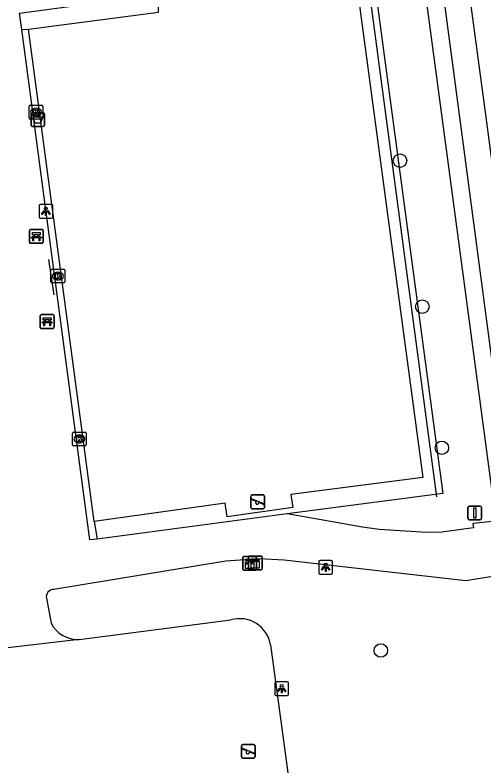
# Model space of a CAD drawing. Extents: x 163150 to 163546, y 380933 to 381635.
# Drawn here: x 163387.5 to 163421.5, y 381203.3 to 381257.8 of the extents above; entities that cross this region are included whole.
import ezdxf

# ---------------------------------------------------------------- set-up
doc = ezdxf.new("R2010")
doc.units = 0
for name, color, linetype in [('IMGEO_Afvalbak', 7, 'Continuous'), ('IMGEO_Bank', 7, 'Continuous'), ('IMGEO_Boom', 7, 'Continuous'), ('IMGEO_Hek', 7, 'Continuous'), ('IMGEO_Kast', 7, 'Continuous'), ('IMGEO_Kolk', 7, 'Continuous'), ('IMGEO_Lichtpunt', 7, 'Continuous'), ('IMGEO_Rijbaan_lokaal_open', 7, 'Continuous'), ('IMGEO_Speelvoorziening', 7, 'Continuous'), ('IMGEO_Verkeersbordpaal', 7, 'Continuous'), ('IMGEO_Voetpad_gesloten', 7, 'Continuous'), ('IMGEO_Voetpad_open', 7, 'Continuous')]:
    doc.layers.add(name, color=color, linetype=linetype)

msp = doc.modelspace()

# ---------------------------------------------------------------- linework, layer by layer
at = {"layer": 'IMGEO_Afvalbak'}
for p, q in [((163388.615, 381249.785), (163388.615, 381250.585)), ((163388.615, 381250.585), (163388.615, 381249.785)), ((163388.715, 381250.685), (163389.505, 381250.685)), ((163389.505, 381250.685), (163388.715, 381250.685)), ((163389.605, 381250.585), (163389.605, 381249.785)), ((163389.605, 381249.785), (163389.605, 381250.585)), ((163389.505, 381249.685), (163388.715, 381249.685)), ((163388.715, 381249.685), (163389.505, 381249.685))]:
    msp.add_line(p, q, dxfattribs=at)
msp.add_lwpolyline([(163388.758, 381250.399), (163389.462, 381250.399), (163389.313, 381249.929), (163388.907, 381249.929), (163388.758, 381250.399)], dxfattribs=at)
for centre, start, end in [((163388.715, 381250.585), 90, 180), ((163388.715, 381250.585), 90, 180), ((163389.505, 381250.585), 0, 90), ((163389.505, 381250.585), 360, 90), ((163388.715, 381249.785), 180, 270), ((163388.715, 381249.785), 180, 270), ((163389.505, 381249.785), 270, 0), ((163389.505, 381249.785), 270, 0)]:
    msp.add_arc(centre, 0.1, start, end, dxfattribs=at)
at = {"layer": 'IMGEO_Bank'}
for p, q in [((163388.499, 381241.276), (163388.499, 381242.117)), ((163388.499, 381242.117), (163388.499, 381241.276)), ((163388.574, 381242.201), (163389.415, 381242.201)), ((163389.415, 381242.201), (163388.574, 381242.201)), ((163389.499, 381242.126), (163389.499, 381241.285)), ((163389.499, 381241.285), (163389.499, 381242.126)), ((163389.196, 381241.599), (163388.803, 381241.599)), ((163388.808, 381241.707), (163388.808, 381241.813)), ((163388.852, 381241.813), (163388.852, 381241.707)), ((163389.14, 381241.819), (163388.858, 381241.819)), ((163388.858, 381241.701), (163389.14, 381241.701)), ((163389.146, 381241.707), (163389.146, 381241.813)), ((163389.19, 381241.813), (163389.19, 381241.707)), ((163389.424, 381241.201), (163388.583, 381241.201)), ((163388.583, 381241.201), (163389.424, 381241.201)), ((163389.288, 381235.092), (163389.288, 381235.933)), ((163389.288, 381235.933), (163389.288, 381235.092)), ((163389.363, 381236.017), (163390.204, 381236.017)), ((163390.204, 381236.017), (163389.363, 381236.017)), ((163390.288, 381235.942), (163390.288, 381235.101)), ((163390.288, 381235.101), (163390.288, 381235.942)), ((163389.985, 381235.415), (163389.592, 381235.415)), ((163389.597, 381235.523), (163389.597, 381235.629)), ((163389.641, 381235.629), (163389.641, 381235.523)), ((163389.929, 381235.635), (163389.647, 381235.635)), ((163389.647, 381235.517), (163389.929, 381235.517)), ((163389.935, 381235.523), (163389.935, 381235.629)), ((163389.979, 381235.629), (163389.979, 381235.523)), ((163390.213, 381235.017), (163389.372, 381235.017)), ((163389.372, 381235.017), (163390.213, 381235.017))]:
    msp.add_line(p, q, dxfattribs=at)
for points in [[(163388.802, 381241.819), (163388.716, 381241.819), (163388.716, 381241.98), (163389.279, 381241.98), (163389.279, 381241.819), (163389.196, 381241.819)], [(163388.746, 381241.599), (163388.604, 381241.599), (163388.716, 381241.701), (163388.802, 381241.701)], [(163388.796, 381241.592), (163388.796, 381241.385), (163388.753, 381241.385), (163388.753, 381241.592)], [(163389.196, 381241.701), (163389.279, 381241.701), (163389.391, 381241.599), (163389.252, 381241.599)], [(163389.246, 381241.592), (163389.246, 381241.385), (163389.202, 381241.385), (163389.202, 381241.592)], [(163389.535, 381235.415), (163389.393, 381235.415), (163389.505, 381235.517), (163389.591, 381235.517)], [(163389.591, 381235.635), (163389.505, 381235.635), (163389.505, 381235.796), (163390.068, 381235.796), (163390.068, 381235.635), (163389.985, 381235.635)], [(163389.585, 381235.408), (163389.585, 381235.201), (163389.542, 381235.201), (163389.542, 381235.408)], [(163389.985, 381235.517), (163390.068, 381235.517), (163390.18, 381235.415), (163390.041, 381235.415)], [(163390.035, 381235.408), (163390.035, 381235.201), (163389.991, 381235.201), (163389.991, 381235.408)]]:
    msp.add_lwpolyline(points, dxfattribs=at)
for centre, radius, start, end in [((163388.577, 381242.123), 0.0779, 92.4484, 184.2845), ((163388.577, 381242.123), 0.0779, 92.4484, 184.2845), ((163389.421, 381242.123), 0.0779, 2.4484, 94.2845), ((163389.421, 381242.123), 0.0779, 2.4484, 94.2845), ((163388.746, 381241.592), 0.00671, 2.8957, 87.1043), ((163388.803, 381241.592), 0.00671, 92.8957, 177.1043), ((163388.801, 381241.812), 0.00671, 2.8957, 87.1043), ((163388.801, 381241.708), 0.00671, 272.8957, 357.1043), ((163388.858, 381241.812), 0.00671, 92.8957, 177.1043), ((163388.858, 381241.708), 0.00671, 182.8957, 267.1043), ((163389.14, 381241.812), 0.00671, 2.8957, 87.1043), ((163389.14, 381241.708), 0.00671, 272.8957, 357.1043), ((163389.197, 381241.812), 0.00671, 92.8957, 177.1043), ((163389.197, 381241.708), 0.00671, 182.8957, 267.1043), ((163389.195, 381241.592), 0.00671, 2.8957, 87.1043), ((163389.252, 381241.592), 0.00671, 92.8957, 177.1043), ((163388.577, 381241.279), 0.0779, 182.4484, 274.2845), ((163388.577, 381241.279), 0.0779, 182.4484, 274.2845), ((163389.421, 381241.279), 0.0779, 272.4484, 4.2845), ((163389.421, 381241.279), 0.0779, 272.4484, 4.2845), ((163389.366, 381235.939), 0.0779, 92.4484, 184.2845), ((163389.366, 381235.939), 0.0779, 92.4484, 184.2845), ((163390.21, 381235.939), 0.0779, 2.4484, 94.2845), ((163390.21, 381235.939), 0.0779, 2.4484, 94.2845), ((163389.535, 381235.408), 0.00671, 2.8957, 87.1043), ((163389.592, 381235.408), 0.00671, 92.8957, 177.1043), ((163389.59, 381235.628), 0.00671, 2.8957, 87.1043), ((163389.59, 381235.524), 0.00671, 272.8957, 357.1043), ((163389.647, 381235.628), 0.00671, 92.8957, 177.1043), ((163389.647, 381235.524), 0.00671, 182.8957, 267.1043), ((163389.929, 381235.628), 0.00671, 2.8957, 87.1043), ((163389.929, 381235.524), 0.00671, 272.8957, 357.1043), ((163389.986, 381235.628), 0.00671, 92.8957, 177.1043), ((163389.986, 381235.524), 0.00671, 182.8957, 267.1043), ((163389.984, 381235.408), 0.00671, 2.8957, 87.1043), ((163390.041, 381235.408), 0.00671, 92.8957, 177.1043), ((163389.366, 381235.095), 0.0779, 182.4484, 274.2845), ((163389.366, 381235.095), 0.0779, 182.4484, 274.2845), ((163390.21, 381235.095), 0.0779, 272.4484, 4.2845), ((163390.21, 381235.095), 0.0779, 272.4484, 4.2845)]:
    msp.add_arc(centre, radius, start, end, dxfattribs=at)
at = {"layer": 'IMGEO_Boom'}
for centre in [(163415.42, 381247.209), (163417.037, 381236.594), (163418.46, 381226.341), (163414.025, 381211.61)]:
    msp.add_circle(centre, 0.489, dxfattribs=at)
at = {"layer": 'IMGEO_Hek'}
for points in [[(163418.09, 381222.776), (163412.93, 381261.528)], [(163388.434, 381256.775), (163397.88, 381257.988), (163397.852, 381258.959), (163402.649, 381259.603), (163402.867, 381258.674), (163412.281, 381259.941), (163417.086, 381224.192), (163407.492, 381222.956), (163407.628, 381221.998), (163402.873, 381221.312), (163402.714, 381222.304), (163393.215, 381220.972)], [(163393.215, 381220.972), (163388.434, 381256.775)], [(163389.896, 381240.017), (163390.277, 381237.447)]]:
    msp.add_lwpolyline(points, dxfattribs=at)
at = {"layer": 'IMGEO_Kast'}
for p, q in [((163404.074, 381218.447), (163404.915, 381218.447)), ((163404.915, 381218.447), (163404.074, 381218.447)), ((163404.478, 381218.476), (163405.319, 381218.476)), ((163405.319, 381218.476), (163404.478, 381218.476)), ((163403.999, 381217.522), (163403.999, 381218.363)), ((163403.999, 381218.363), (163403.999, 381217.522)), ((163404.403, 381217.551), (163404.403, 381218.392)), ((163404.403, 381218.392), (163404.403, 381217.551)), ((163404.999, 381218.372), (163404.999, 381217.531)), ((163404.999, 381217.531), (163404.999, 381218.372)), ((163405.403, 381218.401), (163405.403, 381217.56)), ((163405.403, 381217.56), (163405.403, 381218.401)), ((163404.924, 381217.447), (163404.083, 381217.447)), ((163404.083, 381217.447), (163404.924, 381217.447)), ((163405.328, 381217.476), (163404.487, 381217.476)), ((163404.487, 381217.476), (163405.328, 381217.476))]:
    msp.add_line(p, q, dxfattribs=at)
for points in [[(163404.194, 381218.237), (163404.794, 381218.237), (163404.794, 381218.152), (163404.194, 381218.152), (163404.194, 381218.237)], [(163404.194, 381218.062), (163404.794, 381218.062), (163404.794, 381217.573), (163404.194, 381217.573), (163404.194, 381218.062)], [(163404.598, 381218.266), (163405.198, 381218.266), (163405.198, 381218.181), (163404.598, 381218.181), (163404.598, 381218.266)], [(163404.598, 381218.091), (163405.198, 381218.091), (163405.198, 381217.602), (163404.598, 381217.602), (163404.598, 381218.091)]]:
    msp.add_lwpolyline(points, dxfattribs=at)
for centre in [(163404.278, 381217.911), (163404.682, 381217.94)]:
    msp.add_circle(centre, 0.0377, dxfattribs=at)
for centre, start, end in [((163404.077, 381218.369), 92.4484, 184.2845), ((163404.077, 381218.369), 92.4484, 184.2845), ((163404.481, 381218.398), 92.4484, 184.2845), ((163404.481, 381218.398), 92.4484, 184.2845), ((163404.921, 381218.369), 2.4484, 94.2845), ((163404.921, 381218.369), 2.4484, 94.2845), ((163405.325, 381218.398), 2.4484, 94.2845), ((163405.325, 381218.398), 2.4484, 94.2845), ((163404.077, 381217.525), 182.4484, 274.2845), ((163404.077, 381217.525), 182.4484, 274.2845), ((163404.481, 381217.554), 182.4484, 274.2845), ((163404.481, 381217.554), 182.4484, 274.2845), ((163404.921, 381217.525), 272.4484, 4.2845), ((163404.921, 381217.525), 272.4484, 4.2845), ((163405.325, 381217.554), 272.4484, 4.2845), ((163405.325, 381217.554), 272.4484, 4.2845)]:
    msp.add_arc(centre, 0.0779, start, end, dxfattribs=at)
at = {"layer": 'IMGEO_Kolk'}
for p, q in [((163388.48, 381250.308), (163388.48, 381251.16)), ((163388.555, 381251.234), (163389.407, 381251.234)), ((163389.481, 381251.16), (163389.481, 381250.308)), ((163388.968, 381251.014), (163388.993, 381251.014)), ((163389.407, 381250.234), (163388.555, 381250.234)), ((163388.991, 381250.454), (163388.966, 381250.454)), ((163390.066, 381238.395), (163390.066, 381239.247)), ((163390.141, 381239.321), (163390.993, 381239.321)), ((163391.067, 381239.247), (163391.067, 381238.395)), ((163390.554, 381239.101), (163390.579, 381239.101)), ((163390.993, 381238.321), (163390.141, 381238.321)), ((163390.577, 381238.541), (163390.552, 381238.541)), ((163391.629, 381226.556), (163391.629, 381227.408)), ((163391.704, 381227.482), (163392.556, 381227.482)), ((163392.117, 381227.262), (163392.142, 381227.262)), ((163392.63, 381227.408), (163392.63, 381226.556)), ((163392.14, 381226.702), (163392.115, 381226.702)), ((163392.556, 381226.482), (163391.704, 381226.482))]:
    msp.add_line(p, q, dxfattribs=at)
for points in [[(163388.48, 381250.308), (163388.48, 381251.16)], [(163388.555, 381251.234), (163389.407, 381251.234)], [(163389.481, 381251.16), (163389.481, 381250.308)], [(163388.801, 381250.934), (163388.924, 381250.934), (163388.924, 381250.783), (163389.054, 381250.934), (163389.218, 381250.934), (163389.072, 381250.783), (163389.225, 381250.534), (163389.073, 381250.534), (163388.988, 381250.698), (163388.924, 381250.631), (163388.924, 381250.534), (163388.801, 381250.534), (163388.801, 381250.934)], [(163389.407, 381250.234), (163388.555, 381250.234)], [(163390.066, 381238.395), (163390.066, 381239.247)], [(163390.141, 381239.321), (163390.993, 381239.321)], [(163391.067, 381239.247), (163391.067, 381238.395)], [(163390.387, 381239.021), (163390.51, 381239.021), (163390.51, 381238.87), (163390.64, 381239.021), (163390.804, 381239.021), (163390.658, 381238.87), (163390.811, 381238.621), (163390.659, 381238.621), (163390.574, 381238.785), (163390.51, 381238.718), (163390.51, 381238.621), (163390.387, 381238.621), (163390.387, 381239.021)], [(163390.993, 381238.321), (163390.141, 381238.321)], [(163391.629, 381226.556), (163391.629, 381227.408)], [(163391.704, 381227.482), (163392.556, 381227.482)], [(163391.95, 381227.182), (163392.073, 381227.182), (163392.073, 381227.031), (163392.203, 381227.182), (163392.367, 381227.182), (163392.221, 381227.031), (163392.374, 381226.782), (163392.222, 381226.782), (163392.137, 381226.946), (163392.073, 381226.879), (163392.073, 381226.782), (163391.95, 381226.782), (163391.95, 381227.182)], [(163392.63, 381227.408), (163392.63, 381226.556)], [(163392.556, 381226.482), (163391.704, 381226.482)]]:
    msp.add_lwpolyline(points, dxfattribs=at)
for centre, start, end in [((163388.557, 381251.158), 91.552, 178.448), ((163388.557, 381251.158), 91.552, 178.448), ((163389.405, 381251.158), 1.552, 88.448), ((163389.405, 381251.158), 1.552, 88.448), ((163388.557, 381250.31), 181.552, 268.448), ((163388.557, 381250.31), 181.552, 268.448), ((163389.405, 381250.31), 271.552, 358.448), ((163389.405, 381250.31), 271.552, 358.448), ((163390.143, 381239.245), 91.552, 178.448), ((163390.143, 381239.245), 91.552, 178.448), ((163390.991, 381239.245), 1.552, 88.448), ((163390.991, 381239.245), 1.552, 88.448), ((163390.143, 381238.397), 181.552, 268.448), ((163390.143, 381238.397), 181.552, 268.448), ((163390.991, 381238.397), 271.552, 358.448), ((163390.991, 381238.397), 271.552, 358.448), ((163391.706, 381227.406), 91.552, 178.448), ((163391.706, 381227.406), 91.552, 178.448), ((163392.554, 381227.406), 1.552, 88.448), ((163392.554, 381227.406), 1.552, 88.448), ((163391.706, 381226.558), 181.552, 268.448), ((163391.706, 381226.558), 181.552, 268.448), ((163392.554, 381226.558), 271.552, 358.448), ((163392.554, 381226.558), 271.552, 358.448)]:
    msp.add_arc(centre, 0.0765, start, end, dxfattribs=at)
for centre, major_axis, ratio, start_param, end_param in [((163388.967, 381250.734), (-0.387, 0.002), 0.722429, 4.712389, 7.853982), ((163388.992, 381250.734), (-0.39, 0.002), 0.717154, 1.570796, 4.712389), ((163390.553, 381238.821), (-0.387, 0.002), 0.722429, 4.712389, 7.853982), ((163390.578, 381238.821), (-0.39, 0.002), 0.717154, 1.570796, 4.712389), ((163392.116, 381226.982), (-0.387, 0.002), 0.722429, 4.712389, 7.853982), ((163392.141, 381226.982), (-0.39, 0.002), 0.717154, 1.570796, 4.712389)]:
    msp.add_ellipse(centre, major_axis=major_axis, ratio=ratio, start_param=start_param, end_param=end_param, dxfattribs=at)
at = {"layer": 'IMGEO_Lichtpunt'}
for p, q in [((163390.104, 381244.024), (163389.296, 381244.024)), ((163390.104, 381244.024), (163389.296, 381244.024)), ((163389.202, 381243.929), (163389.202, 381243.122)), ((163389.202, 381243.929), (163389.202, 381243.122)), ((163390.198, 381243.122), (163390.198, 381243.929)), ((163390.198, 381243.122), (163390.198, 381243.929)), ((163389.296, 381243.028), (163390.104, 381243.028)), ((163389.296, 381243.028), (163390.104, 381243.028)), ((163409.521, 381218.062), (163409.521, 381217.255)), ((163409.521, 381218.062), (163409.521, 381217.255)), ((163410.423, 381218.157), (163409.615, 381218.157)), ((163410.423, 381218.157), (163409.615, 381218.157)), ((163410.517, 381217.255), (163410.517, 381218.062)), ((163410.517, 381217.255), (163410.517, 381218.062)), ((163409.615, 381217.161), (163410.423, 381217.161)), ((163409.615, 381217.161), (163410.423, 381217.161)), ((163406.324, 381209.237), (163406.324, 381208.43)), ((163406.324, 381209.237), (163406.324, 381208.43)), ((163407.226, 381209.332), (163406.418, 381209.332)), ((163407.226, 381209.332), (163406.418, 381209.332)), ((163407.32, 381208.43), (163407.32, 381209.237)), ((163407.32, 381208.43), (163407.32, 381209.237)), ((163406.418, 381208.336), (163407.226, 381208.336)), ((163406.418, 381208.336), (163407.226, 381208.336))]:
    msp.add_line(p, q, dxfattribs=at)
for points in [[(163389.576, 381243.593), (163389.615, 381243.565), (163389.427, 381243.303), (163389.389, 381243.33), (163389.576, 381243.593)], [(163389.678, 381243.545), (163389.725, 381243.545), (163389.725, 381243.223), (163389.678, 381243.223), (163389.678, 381243.545)], [(163389.788, 381243.565), (163389.826, 381243.592), (163390.013, 381243.33), (163389.974, 381243.302), (163389.788, 381243.565)], [(163409.895, 381217.726), (163409.934, 381217.698), (163409.746, 381217.436), (163409.708, 381217.463), (163409.895, 381217.726)], [(163409.997, 381217.678), (163410.044, 381217.678), (163410.044, 381217.356), (163409.997, 381217.356), (163409.997, 381217.678)], [(163410.107, 381217.698), (163410.145, 381217.725), (163410.332, 381217.463), (163410.293, 381217.435), (163410.107, 381217.698)], [(163406.698, 381208.901), (163406.737, 381208.873), (163406.549, 381208.611), (163406.511, 381208.638), (163406.698, 381208.901)], [(163406.8, 381208.853), (163406.847, 381208.853), (163406.847, 381208.531), (163406.8, 381208.531), (163406.8, 381208.853)], [(163406.91, 381208.873), (163406.948, 381208.9), (163407.135, 381208.638), (163407.096, 381208.61), (163406.91, 381208.873)]]:
    msp.add_lwpolyline(points, dxfattribs=at)
for centre in [(163389.701, 381243.727), (163410.02, 381217.86), (163406.823, 381209.035)]:
    msp.add_circle(centre, 0.0994, dxfattribs=at)
for centre, start, end in [((163389.296, 381243.929), 90, 180), ((163389.296, 381243.929), 90, 180), ((163390.104, 381243.929), 0, 90), ((163390.104, 381243.929), 0, 90), ((163389.296, 381243.122), 180, 270), ((163389.296, 381243.122), 180, 270), ((163390.104, 381243.122), 270, 0), ((163390.104, 381243.122), 270, 360), ((163409.615, 381218.062), 90, 180), ((163409.615, 381218.062), 90, 180), ((163410.423, 381218.062), 0, 90), ((163410.423, 381218.062), 0, 90), ((163409.615, 381217.255), 180, 270), ((163409.615, 381217.255), 180, 270), ((163410.423, 381217.255), 270, 0), ((163410.423, 381217.255), 270, 360), ((163406.418, 381209.237), 90, 180), ((163406.418, 381209.237), 90, 180), ((163407.226, 381209.237), 0, 90), ((163407.226, 381209.237), 0, 90), ((163406.418, 381208.43), 180, 270), ((163406.418, 381208.43), 180, 270), ((163407.226, 381208.43), 270, 0), ((163407.226, 381208.43), 270, 360)]:
    msp.add_arc(centre, 0.0946, start, end, dxfattribs=at)
at = {"layer": 'IMGEO_Rijbaan_lokaal_open'}
msp.add_lwpolyline([(163425.575, 381220.93), (163421.736, 381250), (163416.892, 381286.034)], dxfattribs=at)
at = {"layer": 'IMGEO_Speelvoorziening'}
for p, q in [((163404.582, 381222.012), (163404.582, 381222.812)), ((163404.582, 381222.812), (163404.582, 381222.012)), ((163404.682, 381222.912), (163405.472, 381222.912)), ((163405.472, 381222.912), (163404.682, 381222.912)), ((163405.572, 381222.812), (163405.572, 381222.012)), ((163405.572, 381222.012), (163405.572, 381222.812)), ((163404.965, 381222.44), (163404.626, 381222.577)), ((163404.651, 381222.637), (163405.527, 381222.284)), ((163405.503, 381222.224), (163405.163, 381222.361)), ((163405.472, 381221.912), (163404.682, 381221.912)), ((163404.682, 381221.912), (163405.472, 381221.912)), ((163403.999, 381204.783), (163404.789, 381204.783)), ((163404.789, 381204.783), (163403.999, 381204.783)), ((163403.899, 381203.883), (163403.899, 381204.683)), ((163403.899, 381204.683), (163403.899, 381203.883)), ((163404.282, 381204.311), (163403.943, 381204.448)), ((163403.968, 381204.508), (163404.844, 381204.155)), ((163404.82, 381204.095), (163404.48, 381204.232)), ((163404.889, 381204.683), (163404.889, 381203.883)), ((163404.889, 381203.883), (163404.889, 381204.683)), ((163404.789, 381203.783), (163403.999, 381203.783)), ((163403.999, 381203.783), (163404.789, 381203.783))]:
    msp.add_line(p, q, dxfattribs=at)
for centre, radius, start, end in [((163404.682, 381222.812), 0.1, 90, 180), ((163404.682, 381222.812), 0.1, 90, 180), ((163405.472, 381222.812), 0.1, 0, 90), ((163405.472, 381222.812), 0.1, 360, 90), ((163404.639, 381222.607), 0.0327, 68.078, 248.078), ((163405.044, 381222.35), 0.12, 130.9928, 5.1632), ((163405.515, 381222.254), 0.0327, 248.078, 68.078), ((163404.682, 381222.012), 0.1, 180, 270), ((163404.682, 381222.012), 0.1, 180, 270), ((163405.472, 381222.012), 0.1, 270, 0), ((163405.472, 381222.012), 0.1, 270, 0), ((163403.999, 381204.683), 0.1, 90, 180), ((163403.999, 381204.683), 0.1, 90, 180), ((163404.789, 381204.683), 0.1, 0, 90), ((163404.789, 381204.683), 0.1, 360, 90), ((163403.956, 381204.478), 0.0327, 68.078, 248.078), ((163404.361, 381204.221), 0.12, 130.9928, 5.1632), ((163403.999, 381203.883), 0.1, 180, 270), ((163403.999, 381203.883), 0.1, 180, 270), ((163404.789, 381203.883), 0.1, 270, 0), ((163404.789, 381203.883), 0.1, 270, 0), ((163404.832, 381204.125), 0.0327, 248.078, 68.078)]:
    msp.add_arc(centre, radius, start, end, dxfattribs=at)
at = {"layer": 'IMGEO_Verkeersbordpaal'}
for p, q in [((163420.353, 381221.2), (163420.353, 381222)), ((163420.353, 381222), (163420.353, 381221.2)), ((163420.453, 381222.1), (163421.243, 381222.1)), ((163421.243, 381222.1), (163420.453, 381222.1)), ((163421.343, 381222), (163421.343, 381221.2)), ((163421.343, 381221.2), (163421.343, 381222)), ((163421.243, 381221.1), (163420.453, 381221.1)), ((163420.453, 381221.1), (163421.243, 381221.1))]:
    msp.add_line(p, q, dxfattribs=at)
msp.add_lwpolyline([(163420.773, 381221.975), (163420.923, 381221.975), (163420.923, 381221.225), (163420.773, 381221.225), (163420.773, 381221.975)], dxfattribs=at)
for centre, start, end in [((163420.453, 381222), 90, 180), ((163420.453, 381222), 90, 180), ((163421.243, 381222), 0, 90), ((163421.243, 381222), 360, 90), ((163420.453, 381221.2), 180, 270), ((163420.453, 381221.2), 180, 270), ((163421.243, 381221.2), 270, 0), ((163421.243, 381221.2), 270, 0)]:
    msp.add_arc(centre, 0.1, start, end, dxfattribs=at)
at = {"layer": 'IMGEO_Voetpad_gesloten'}
for points in [[(163387.95, 381256.75), (163387.785, 381257.932)], [(163393.432, 381219.699), (163392.889, 381219.658), (163387.95, 381256.75)], [(163407.212, 381221.532), (163393.432, 381219.699)], [(163422.371, 381221.02), (163420.715, 381220.831), (163420.746, 381220.531), (163418.447, 381220.202), (163417.347, 381220.183), (163413.911, 381220.392), (163412.699, 381220.568), (163407.212, 381221.532)], [(163422.878, 381217.111), (163420.208, 381216.664), (163407.012, 381218.176), (163405.197, 381218.26), (163402.76, 381218.093), (163390.265, 381216.042)], [(163389.741, 381215.4), (163390.072, 381213.595)], [(163392.104, 381212.409), (163403.14, 381213.833)], [(163392.104, 381212.409), (163385.875, 381211.673)], [(163406.02, 381212.013), (163407.962, 381197.53)]]:
    msp.add_lwpolyline(points, dxfattribs=at)
for centre, radius, start, end in [((163390.254, 381215.516), 0.526, 88.8457, 192.7117), ((163392.019, 381214.597), 2.19, 207.2331, 272.226), ((163403.774, 381211.648), 2.275, 9.239, 106.1798)]:
    msp.add_arc(centre, radius, start, end, dxfattribs=at)
at = {"layer": 'IMGEO_Voetpad_open'}
for points in [[(163413.621, 381286.452), (163413.923, 381284.196), (163414.377, 381280.796), (163414.835, 381277.372), (163416.363, 381265.945), (163418.495, 381250), (163420.601, 381234.252), (163422.371, 381221.02)], [(163423.297, 381223.661), (163419.801, 381250), (163415.374, 381283.357)], [(163387.785, 381257.932), (163413.404, 381261.384), (163418.538, 381223.016), (163407.212, 381221.532)], [(163388.434, 381256.775), (163397.88, 381257.988), (163397.852, 381258.959), (163402.649, 381259.603), (163402.867, 381258.674), (163412.281, 381259.941), (163417.086, 381224.192), (163407.492, 381222.956), (163407.628, 381221.998), (163402.873, 381221.312), (163402.714, 381222.304), (163393.215, 381220.972)], [(163387.95, 381256.75), (163388.434, 381256.775)], [(163393.215, 381220.972), (163388.434, 381256.775)], [(163393.215, 381220.972), (163393.432, 381219.699)]]:
    msp.add_lwpolyline(points, dxfattribs=at)

doc.saveas('drawing.dxf')
